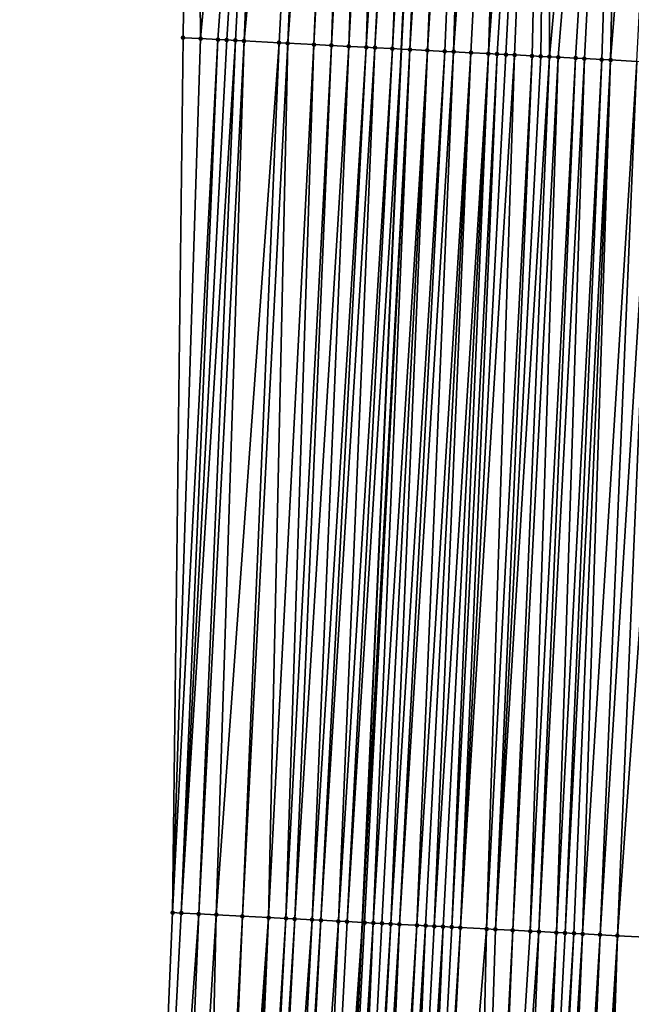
# Model space of a CAD drawing. Header units: feet. Extents: x 2004186 to 2014793, y 836912 to 864902.
# Tile 167 of 974: x 2010473 to 2010487, y 841769 to 841791. Entities that reach past the tile are written whole.
import ezdxf

# ---------------------------------------------------------------- set-up
doc = ezdxf.new("R2010")
doc.units = ezdxf.units.FT
doc.header["$LTSCALE"] = 100
doc.header["$MEASUREMENT"] = 0
for name, color, linetype, lineweight in [('EP_Travel Lane', 5, 'Continuous', 40), ('Road Shots', 4, 'Continuous', 200), ('Road X-Section', 30, 'Continuous', 13)]:
    doc.layers.add(name, color=color, linetype=linetype, lineweight=lineweight)
doc.layers.add('I-77 SB_MM21-27-Surface-Border', color=7, linetype='Continuous')
doc.layers.add('I-77 SB_MM21-27-Surface-TIN', color=7, linetype='Continuous')

msp = doc.modelspace()

# ---------------------------------------------------------------- linework, layer by layer
at = {"layer": 'EP_Travel Lane'}
msp.add_polyline3d([(2010475.591051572, 841630.0815445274, 358.4793483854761), (2010476.261587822, 841650.0668090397, 358.8588609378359), (2010476.932108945, 841670.0516226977, 359.2349271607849), (2010477.666078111, 841690.0340558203, 359.6108361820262), (2010478.464878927, 841710.0145292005, 359.9979972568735), (2010479.263688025, 841729.9946236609, 360.3764439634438), (2010480.190694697, 841750.4565587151, 360.777077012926), (2010481.159822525, 841770.4015136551, 361.1248478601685), (2010482.056030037, 841790.3819373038, 361.4688540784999), (2010482.955914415, 841810.3467891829, 361.8135167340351), (2010483.860835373, 841830.3238267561, 362.1468412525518), (2010484.765727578, 841850.3002295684, 362.5128624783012), (2010485.768270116, 841870.3457572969, 362.8543002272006), (2010486.973011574, 841890.3933671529, 363.2008655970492)], dxfattribs=at)
at = {"layer": 'I-77 SB_MM21-27-Surface-Border', "color": 3, "linetype": 'ByBlock', "lineweight": -2}
msp.add_polyline3d([(2010473.312984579, 841630.1580750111, 358.4905391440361), (2010473.786333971, 841650.1499630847, 358.8718768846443), (2010474.059780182, 841670.1480929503, 359.2507657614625), (2010474.533105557, 841690.1392680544, 359.627593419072), (2010474.806550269, 841710.1373534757, 360.0199212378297), (2010475.279864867, 841730.1282086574, 360.4087789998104), (2010475.974110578, 841750.6816842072, 360.8164405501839), (2010476.814387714, 841770.6276157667, 361.1709762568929), (2010477.054704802, 841790.6421667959, 361.5686937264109), (2010477.290840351, 841810.6374530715, 361.9421701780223), (2010478.523236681, 841830.5977388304, 362.2726700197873), (2010480.155121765, 841850.5378027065, 362.5615051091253), (2010482.22003094, 841870.5394936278, 362.867331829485), (2010483.151099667, 841890.6152205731, 363.2101261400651)], dxfattribs=at)
at = {"layer": 'I-77 SB_MM21-27-Surface-TIN', "color": 128, "linetype": 'ByBlock', "lineweight": -2}
for points in [[(2010477.290840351, 841810.6374530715, 361.9421701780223), (2010477.054704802, 841790.6421667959, 361.5686937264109), (2010477.454164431, 841790.6213820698, 361.561323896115)], [(2010479.288210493, 841810.5349197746, 361.8997619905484), (2010477.290840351, 841810.6374530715, 361.9421701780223), (2010477.454164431, 841790.6213820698, 361.561323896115)], [(2010479.288210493, 841810.5349197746, 361.8997619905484), (2010477.454164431, 841790.6213820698, 361.561323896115), (2010477.85362406, 841790.6005973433, 361.5462004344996)], [(2010479.288210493, 841810.5349197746, 361.8997619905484), (2010477.85362406, 841790.6005973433, 361.5462004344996), (2010478.053353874, 841790.5902049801, 361.5383368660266)], [(2010479.288210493, 841810.5349197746, 361.8997619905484), (2010478.053353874, 841790.5902049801, 361.5383368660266), (2010478.253083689, 841790.5798126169, 361.5331032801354)], [(2010479.288210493, 841810.5349197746, 361.8997619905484), (2010478.253083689, 841790.5798126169, 361.5331032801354), (2010478.452813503, 841790.5694202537, 361.530680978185)], [(2010480.28688875, 841810.4835213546, 361.8860389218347), (2010479.288210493, 841810.5349197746, 361.8997619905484), (2010478.452813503, 841790.5694202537, 361.530680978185)], [(2010480.28688875, 841810.4835213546, 361.8860389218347), (2010478.452813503, 841790.5694202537, 361.530680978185), (2010479.251732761, 841790.527850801, 361.535296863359)], [(2010480.28688875, 841810.4835213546, 361.8860389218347), (2010479.251732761, 841790.527850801, 361.535296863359), (2010479.451462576, 841790.5174584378, 361.5328729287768)], [(2010480.886106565, 841810.4528923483, 361.8658802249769), (2010480.28688875, 841810.4835213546, 361.8860389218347), (2010479.451462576, 841790.5174584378, 361.5328729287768)], [(2010480.886106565, 841810.4528923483, 361.8658802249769), (2010479.451462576, 841790.5174584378, 361.5328729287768), (2010480.050652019, 841790.4862813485, 361.5154960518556)], [(2010481.085842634, 841810.4426207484, 361.8626766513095), (2010480.886106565, 841810.4528923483, 361.8658802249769), (2010480.050652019, 841790.4862813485, 361.5154960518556)], [(2010481.085842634, 841810.4426207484, 361.8626766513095), (2010480.050652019, 841790.4862813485, 361.5154960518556), (2010480.450111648, 841790.465496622, 361.5044130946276)], [(2010481.485310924, 841810.422003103, 361.8604959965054), (2010481.085842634, 841810.4426207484, 361.8626766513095), (2010480.450111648, 841790.465496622, 361.5044130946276)], [(2010481.485310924, 841810.422003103, 361.8604959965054), (2010480.450111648, 841790.465496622, 361.5044130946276), (2010480.849571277, 841790.4447118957, 361.4999024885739)], [(2010481.884783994, 841810.4014779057, 361.8530667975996), (2010481.485310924, 841810.422003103, 361.8604959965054), (2010480.849571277, 841790.4447118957, 361.4999024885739)], [(2010481.884783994, 841810.4014779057, 361.8530667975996), (2010480.849571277, 841790.4447118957, 361.4999024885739), (2010481.249030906, 841790.4239271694, 361.4999625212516)], [(2010482.48399746, 841810.3707647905, 361.8376831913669), (2010481.884783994, 841810.4014779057, 361.8530667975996), (2010481.249030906, 841790.4239271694, 361.4999625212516)], [(2010482.48399746, 841810.3707647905, 361.8376831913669), (2010481.249030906, 841790.4239271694, 361.4999625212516), (2010481.44876072, 841790.4135348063, 361.4954701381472)], [(2010482.683738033, 841810.3605802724, 361.8295357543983), (2010482.48399746, 841810.3707647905, 361.8376831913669), (2010481.44876072, 841790.4135348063, 361.4954701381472)], [(2010482.683738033, 841810.3605802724, 361.8295357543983), (2010481.44876072, 841790.4135348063, 361.4954701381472), (2010481.848220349, 841790.3927500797, 361.4790752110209)], [(2010482.683738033, 841810.3605802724, 361.8295357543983), (2010481.848220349, 841790.3927500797, 361.4790752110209), (2010482.955914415, 841810.3467891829, 361.8135167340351)], [(2010481.848220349, 841790.3927500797, 361.4790752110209), (2010482.056030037, 841790.3819373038, 361.4688540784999), (2010482.955914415, 841810.3467891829, 361.8135167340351)], [(2010483.08322575, 841810.3403383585, 361.8060237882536), (2010482.955914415, 841810.3467891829, 361.8135167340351), (2010482.056030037, 841790.3819373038, 361.4688540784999)], [(2010483.08322575, 841810.3403383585, 361.8060237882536), (2010482.056030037, 841790.3819373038, 361.4688540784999), (2010482.247679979, 841790.3719653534, 361.4594277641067)], [(2010483.282968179, 841810.33018975, 361.7958376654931), (2010483.08322575, 841810.3403383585, 361.8060237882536), (2010482.247679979, 841790.3719653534, 361.4594277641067)], [(2010483.482708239, 841810.3199953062, 361.7882537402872), (2010483.282968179, 841810.33018975, 361.7958376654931), (2010482.247679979, 841790.3719653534, 361.4594277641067)], [(2010483.482708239, 841810.3199953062, 361.7882537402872), (2010482.247679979, 841790.3719653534, 361.4594277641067), (2010482.647139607, 841790.3511806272, 361.4443328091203)], [(2010483.882182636, 841810.2994957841, 361.7793668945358), (2010483.482708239, 841810.3199953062, 361.7882537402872), (2010482.647139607, 841790.3511806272, 361.4443328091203)], [(2010483.882182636, 841810.2994957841, 361.7793668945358), (2010482.647139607, 841790.3511806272, 361.4443328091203), (2010483.046599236, 841790.3303959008, 361.4334006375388)], [(2010483.882182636, 841810.2994957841, 361.7793668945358), (2010483.046599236, 841790.3303959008, 361.4334006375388), (2010483.246329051, 841790.3200035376, 361.4305277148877)], [(2010484.681121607, 841810.258306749, 361.7723795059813), (2010483.882182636, 841810.2994957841, 361.7793668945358), (2010483.246329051, 841790.3200035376, 361.4305277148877)], [(2010484.681121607, 841810.258306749, 361.7723795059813), (2010483.246329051, 841790.3200035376, 361.4305277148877), (2010483.64578868, 841790.2992188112, 361.4331396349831)], [(2010484.681121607, 841810.258306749, 361.7723795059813), (2010483.64578868, 841790.2992188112, 361.4331396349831), (2010484.045248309, 841790.2784340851, 361.4406576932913)], [(2010485.480066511, 841810.2172324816, 361.758876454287), (2010484.681121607, 841810.258306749, 361.7723795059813), (2010484.045248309, 841790.2784340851, 361.4406576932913)], [(2010485.480066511, 841810.2172324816, 361.758876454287), (2010484.045248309, 841790.2784340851, 361.4406576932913), (2010484.244978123, 841790.2680417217, 361.4424190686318)], [(2010485.480066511, 841810.2172324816, 361.758876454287), (2010484.244978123, 841790.2680417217, 361.4424190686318), (2010484.444707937, 841790.2576493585, 361.4406537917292)], [(2010485.480066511, 841810.2172324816, 361.758876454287), (2010484.444707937, 841790.2576493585, 361.4406537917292), (2010484.644437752, 841790.2472569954, 361.4336496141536)], [(2010485.480066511, 841810.2172324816, 361.758876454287), (2010484.644437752, 841790.2472569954, 361.4336496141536), (2010485.043897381, 841790.226472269, 361.4113091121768)], [(2010485.480066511, 841810.2172324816, 361.758876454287), (2010485.043897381, 841790.226472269, 361.4113091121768), (2010485.243627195, 841790.216079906, 361.4030197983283)], [(2010485.480066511, 841810.2172324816, 361.758876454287), (2010485.243627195, 841790.216079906, 361.4030197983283), (2010485.44335701, 841790.2056875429, 361.3976284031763)], [(2010487.27768293, 841810.1246293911, 361.739053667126), (2010485.480066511, 841810.2172324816, 361.758876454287), (2010485.44335701, 841790.2056875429, 361.3976284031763)], [(2010487.27768293, 841810.1246293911, 361.739053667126), (2010485.44335701, 841790.2056875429, 361.3976284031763), (2010485.643086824, 841790.1952951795, 361.3948665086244)], [(2010487.27768293, 841810.1246293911, 361.739053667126), (2010485.643086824, 841790.1952951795, 361.3948665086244), (2010486.042546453, 841790.1745104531, 361.3954703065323)], [(2010487.27768293, 841810.1246293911, 361.739053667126), (2010486.042546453, 841790.1745104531, 361.3954703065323), (2010486.242276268, 841790.16411809, 361.3967078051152)], [(2010487.27768293, 841810.1246293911, 361.739053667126), (2010486.242276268, 841790.16411809, 361.3967078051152), (2010486.641735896, 841790.1433333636, 361.3907788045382)], [(2010487.27768293, 841810.1246293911, 361.739053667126), (2010486.641735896, 841790.1433333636, 361.3907788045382), (2010486.841465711, 841790.1329410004, 361.3870023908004)], [(2010488.476093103, 841810.0628790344, 361.7266879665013), (2010487.27768293, 841810.1246293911, 361.739053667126), (2010486.841465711, 841790.1329410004, 361.3870023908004)], [(2010488.476093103, 841810.0628790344, 361.7266879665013), (2010486.841465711, 841790.1329410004, 361.3870023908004), (2010487.440655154, 841790.101763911, 361.3858168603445)], [(2010477.454164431, 841790.6213820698, 361.561323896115), (2010477.054704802, 841790.6421667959, 361.5686937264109), (2010476.814387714, 841770.6276157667, 361.1709762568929)], [(2010477.85362406, 841790.6005973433, 361.5462004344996), (2010477.454164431, 841790.6213820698, 361.561323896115), (2010476.814387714, 841770.6276157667, 361.1709762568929)], [(2010477.85362406, 841790.6005973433, 361.5462004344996), (2010476.814387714, 841770.6276157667, 361.1709762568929), (2010477.014117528, 841770.6172234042, 361.1698604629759)], [(2010478.053353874, 841790.5902049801, 361.5383368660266), (2010477.85362406, 841790.6005973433, 361.5462004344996), (2010477.014117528, 841770.6172234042, 361.1698604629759)], [(2010478.253083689, 841790.5798126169, 361.5331032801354), (2010478.053353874, 841790.5902049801, 361.5383368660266), (2010477.014117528, 841770.6172234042, 361.1698604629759)], [(2010478.253083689, 841790.5798126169, 361.5331032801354), (2010477.014117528, 841770.6172234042, 361.1698604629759), (2010477.413577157, 841770.5964386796, 361.1726221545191)], [(2010478.452813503, 841790.5694202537, 361.530680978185), (2010478.253083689, 841790.5798126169, 361.5331032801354), (2010477.413577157, 841770.5964386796, 361.1726221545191)], [(2010478.452813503, 841790.5694202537, 361.530680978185), (2010477.413577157, 841770.5964386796, 361.1726221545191), (2010477.813036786, 841770.5756539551, 361.1706875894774)], [(2010479.251732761, 841790.527850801, 361.535296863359), (2010478.452813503, 841790.5694202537, 361.530680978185), (2010477.813036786, 841770.5756539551, 361.1706875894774)], [(2010479.251732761, 841790.527850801, 361.535296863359), (2010477.813036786, 841770.5756539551, 361.1706875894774), (2010478.41222623, 841770.5444768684, 361.1749779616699)], [(2010479.451462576, 841790.5174584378, 361.5328729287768), (2010479.251732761, 841790.527850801, 361.535296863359), (2010478.41222623, 841770.5444768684, 361.1749779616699)], [(2010479.451462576, 841790.5174584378, 361.5328729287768), (2010478.41222623, 841770.5444768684, 361.1749779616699), (2010479.011415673, 841770.5132997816, 361.1660946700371)], [(2010480.050652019, 841790.4862813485, 361.5154960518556), (2010479.451462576, 841790.5174584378, 361.5328729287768), (2010479.011415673, 841770.5132997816, 361.1660946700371)], [(2010480.050652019, 841790.4862813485, 361.5154960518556), (2010479.011415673, 841770.5132997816, 361.1660946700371), (2010479.410875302, 841770.492515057, 361.1547189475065)], [(2010480.450111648, 841790.465496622, 361.5044130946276), (2010480.050652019, 841790.4862813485, 361.5154960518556), (2010479.410875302, 841770.492515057, 361.1547189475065)], [(2010480.450111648, 841790.465496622, 361.5044130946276), (2010479.410875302, 841770.492515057, 361.1547189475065), (2010479.610605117, 841770.4821226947, 361.1525050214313)], [(2010480.849571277, 841790.4447118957, 361.4999024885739), (2010480.450111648, 841790.465496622, 361.5044130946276), (2010479.610605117, 841770.4821226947, 361.1525050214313)], [(2010480.849571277, 841790.4447118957, 361.4999024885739), (2010479.610605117, 841770.4821226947, 361.1525050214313), (2010480.010064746, 841770.4613379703, 361.1553264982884)], [(2010481.249030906, 841790.4239271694, 361.4999625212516), (2010480.849571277, 841790.4447118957, 361.4999024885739), (2010480.010064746, 841770.4613379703, 361.1553264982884)], [(2010481.249030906, 841790.4239271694, 361.4999625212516), (2010480.010064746, 841770.4613379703, 361.1553264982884), (2010480.209794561, 841770.4509456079, 361.1549116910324)], [(2010481.44876072, 841790.4135348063, 361.4954701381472), (2010481.249030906, 841790.4239271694, 361.4999625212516), (2010480.209794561, 841770.4509456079, 361.1549116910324)], [(2010481.44876072, 841790.4135348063, 361.4954701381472), (2010480.209794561, 841770.4509456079, 361.1549116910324), (2010480.609254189, 841770.4301608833, 361.1487592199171)], [(2010481.848220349, 841790.3927500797, 361.4790752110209), (2010481.44876072, 841790.4135348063, 361.4954701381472), (2010480.609254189, 841770.4301608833, 361.1487592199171)], [(2010481.848220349, 841790.3927500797, 361.4790752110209), (2010480.609254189, 841770.4301608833, 361.1487592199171), (2010480.808984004, 841770.4197685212, 361.141537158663)], [(2010481.848220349, 841790.3927500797, 361.4790752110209), (2010480.808984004, 841770.4197685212, 361.141537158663), (2010482.056030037, 841790.3819373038, 361.4688540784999)], [(2010480.808984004, 841770.4197685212, 361.141537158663), (2010481.159822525, 841770.4015136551, 361.1248478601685), (2010482.056030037, 841790.3819373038, 361.4688540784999)], [(2010482.247679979, 841790.3719653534, 361.4594277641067), (2010482.056030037, 841790.3819373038, 361.4688540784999), (2010481.159822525, 841770.4015136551, 361.1248478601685)], [(2010482.247679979, 841790.3719653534, 361.4594277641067), (2010481.159822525, 841770.4015136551, 361.1248478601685), (2010481.208443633, 841770.3989837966, 361.1225349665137)], [(2010482.247679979, 841790.3719653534, 361.4594277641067), (2010481.208443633, 841770.3989837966, 361.1225349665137), (2010481.408173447, 841770.3885914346, 361.1160743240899)], [(2010482.647139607, 841790.3511806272, 361.4443328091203), (2010482.247679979, 841790.3719653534, 361.4594277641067), (2010481.408173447, 841770.3885914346, 361.1160743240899)], [(2010482.647139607, 841790.3511806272, 361.4443328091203), (2010481.408173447, 841770.3885914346, 361.1160743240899), (2010481.607903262, 841770.378199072, 361.1147817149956)], [(2010482.647139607, 841790.3511806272, 361.4443328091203), (2010481.607903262, 841770.378199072, 361.1147817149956), (2010481.807633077, 841770.36780671, 361.116578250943)], [(2010483.046599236, 841790.3303959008, 361.4334006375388), (2010482.647139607, 841790.3511806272, 361.4443328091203), (2010481.807633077, 841770.36780671, 361.116578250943)], [(2010483.046599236, 841790.3303959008, 361.4334006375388), (2010481.807633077, 841770.36780671, 361.116578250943), (2010482.007362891, 841770.3574143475, 361.1143717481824)], [(2010483.246329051, 841790.3200035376, 361.4305277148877), (2010483.046599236, 841790.3303959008, 361.4334006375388), (2010482.007362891, 841770.3574143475, 361.1143717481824)], [(2010483.246329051, 841790.3200035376, 361.4305277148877), (2010482.007362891, 841770.3574143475, 361.1143717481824), (2010482.40682252, 841770.336629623, 361.1017520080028)], [(2010483.64578868, 841790.2992188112, 361.4331396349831), (2010483.246329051, 841790.3200035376, 361.4305277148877), (2010482.40682252, 841770.336629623, 361.1017520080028)], [(2010483.64578868, 841790.2992188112, 361.4331396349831), (2010482.40682252, 841770.336629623, 361.1017520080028), (2010482.606552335, 841770.3262372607, 361.0992118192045)], [(2010483.64578868, 841790.2992188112, 361.4331396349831), (2010482.606552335, 841770.3262372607, 361.0992118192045), (2010482.806282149, 841770.3158448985, 361.0998493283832)], [(2010484.045248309, 841790.2784340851, 361.4406576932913), (2010483.64578868, 841790.2992188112, 361.4331396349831), (2010482.806282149, 841770.3158448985, 361.0998493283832)], [(2010484.045248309, 841790.2784340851, 361.4406576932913), (2010482.806282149, 841770.3158448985, 361.0998493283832), (2010483.006011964, 841770.3054525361, 361.1029113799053)], [(2010484.045248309, 841790.2784340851, 361.4406576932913), (2010483.006011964, 841770.3054525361, 361.1029113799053), (2010483.205741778, 841770.2950601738, 361.1030269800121)], [(2010484.244978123, 841790.2680417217, 361.4424190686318), (2010484.045248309, 841790.2784340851, 361.4406576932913), (2010483.205741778, 841770.2950601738, 361.1030269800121)], [(2010484.244978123, 841790.2680417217, 361.4424190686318), (2010483.205741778, 841770.2950601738, 361.1030269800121), (2010483.405471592, 841770.2846678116, 361.1001409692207)], [(2010484.444707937, 841790.2576493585, 361.4406537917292), (2010484.244978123, 841790.2680417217, 361.4424190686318), (2010483.405471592, 841770.2846678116, 361.1001409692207)], [(2010484.644437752, 841790.2472569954, 361.4336496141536), (2010484.444707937, 841790.2576493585, 361.4406537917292), (2010483.405471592, 841770.2846678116, 361.1001409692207)], [(2010484.644437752, 841790.2472569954, 361.4336496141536), (2010483.405471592, 841770.2846678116, 361.1001409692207), (2010484.004661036, 841770.2534907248, 361.0829625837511)], [(2010485.043897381, 841790.226472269, 361.4113091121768), (2010484.644437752, 841790.2472569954, 361.4336496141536), (2010484.004661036, 841770.2534907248, 361.0829625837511)], [(2010485.043897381, 841790.226472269, 361.4113091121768), (2010484.004661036, 841770.2534907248, 361.0829625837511), (2010484.204390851, 841770.2430983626, 361.0797473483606)], [(2010485.243627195, 841790.216079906, 361.4030197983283), (2010485.043897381, 841790.226472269, 361.4113091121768), (2010484.204390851, 841770.2430983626, 361.0797473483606)], [(2010485.44335701, 841790.2056875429, 361.3976284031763), (2010485.243627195, 841790.216079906, 361.4030197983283), (2010484.204390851, 841770.2430983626, 361.0797473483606)], [(2010485.44335701, 841790.2056875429, 361.3976284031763), (2010484.204390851, 841770.2430983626, 361.0797473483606), (2010484.60385048, 841770.222313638, 361.0757705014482)], [(2010485.643086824, 841790.1952951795, 361.3948665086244), (2010485.44335701, 841790.2056875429, 361.3976284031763), (2010484.60385048, 841770.222313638, 361.0757705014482)], [(2010485.643086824, 841790.1952951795, 361.3948665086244), (2010484.60385048, 841770.222313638, 361.0757705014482), (2010485.003310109, 841770.2015289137, 361.06136465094)], [(2010486.042546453, 841790.1745104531, 361.3954703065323), (2010485.643086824, 841790.1952951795, 361.3948665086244), (2010485.003310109, 841770.2015289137, 361.06136465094)], [(2010486.042546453, 841790.1745104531, 361.3954703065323), (2010485.003310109, 841770.2015289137, 361.06136465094), (2010485.203039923, 841770.1911365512, 361.0585479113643)], [(2010486.242276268, 841790.16411809, 361.3967078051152), (2010486.042546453, 841790.1745104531, 361.3954703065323), (2010485.203039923, 841770.1911365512, 361.0585479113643)], [(2010486.242276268, 841790.16411809, 361.3967078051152), (2010485.203039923, 841770.1911365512, 361.0585479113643), (2010485.602499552, 841770.1703518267, 361.0641504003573)], [(2010486.641735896, 841790.1433333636, 361.3907788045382), (2010486.242276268, 841790.16411809, 361.3967078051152), (2010485.602499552, 841770.1703518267, 361.0641504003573)], [(2010486.641735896, 841790.1433333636, 361.3907788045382), (2010485.602499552, 841770.1703518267, 361.0641504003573), (2010485.802229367, 841770.1599594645, 361.0647870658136)], [(2010486.841465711, 841790.1329410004, 361.3870023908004), (2010486.641735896, 841790.1433333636, 361.3907788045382), (2010485.802229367, 841770.1599594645, 361.0647870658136)], [(2010486.841465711, 841790.1329410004, 361.3870023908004), (2010485.802229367, 841770.1599594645, 361.0647870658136), (2010486.001959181, 841770.1495671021, 361.0611016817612)], [(2010486.841465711, 841790.1329410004, 361.3870023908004), (2010486.001959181, 841770.1495671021, 361.0611016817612), (2010486.201688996, 841770.1391747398, 361.0542411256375)], [(2010487.440655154, 841790.101763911, 361.3858168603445), (2010486.841465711, 841790.1329410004, 361.3870023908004), (2010486.201688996, 841770.1391747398, 361.0542411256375)], [(2010487.440655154, 841790.101763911, 361.3858168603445), (2010486.201688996, 841770.1391747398, 361.0542411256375), (2010486.601148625, 841770.1183900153, 361.0523873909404)], [(2010487.840114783, 841790.0809791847, 361.381690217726), (2010487.440655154, 841790.101763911, 361.3858168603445), (2010486.601148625, 841770.1183900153, 361.0523873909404)], [(2010487.840114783, 841790.0809791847, 361.381690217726), (2010486.601148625, 841770.1183900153, 361.0523873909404), (2010487.000608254, 841770.0976052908, 361.0436417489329)], [(2010488.439304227, 841790.049802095, 361.384971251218), (2010487.840114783, 841790.0809791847, 361.381690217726), (2010487.000608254, 841770.0976052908, 361.0436417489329)], [(2010488.439304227, 841790.049802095, 361.384971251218), (2010487.000608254, 841770.0976052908, 361.0436417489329), (2010487.799527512, 841770.0560358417, 361.0329931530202)], [(2010475.974110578, 841750.6816842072, 360.8164405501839), (2010477.014117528, 841770.6172234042, 361.1698604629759), (2010476.814387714, 841770.6276157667, 361.1709762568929)], [(2010475.974110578, 841750.6816842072, 360.8164405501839), (2010477.413577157, 841770.5964386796, 361.1726221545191), (2010477.014117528, 841770.6172234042, 361.1698604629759)], [(2010476.573257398, 841750.6496982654, 360.8107074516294), (2010477.413577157, 841770.5964386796, 361.1726221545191), (2010475.974110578, 841750.6816842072, 360.8164405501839)], [(2010476.573257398, 841750.6496982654, 360.8107074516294), (2010477.813036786, 841770.5756539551, 361.1706875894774), (2010477.413577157, 841770.5964386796, 361.1726221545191)], [(2010477.372113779, 841750.606937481, 360.808714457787), (2010477.813036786, 841770.5756539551, 361.1706875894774), (2010476.573257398, 841750.6496982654, 360.8107074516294)], [(2010477.372113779, 841750.606937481, 360.808714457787), (2010478.41222623, 841770.5444768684, 361.1749779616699), (2010477.813036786, 841770.5756539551, 361.1706875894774)], [(2010477.571831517, 841750.5963152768, 360.8048117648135), (2010478.41222623, 841770.5444768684, 361.1749779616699), (2010477.372113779, 841750.606937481, 360.808714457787)], [(2010477.571831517, 841750.5963152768, 360.8048117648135), (2010479.011415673, 841770.5132997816, 361.1660946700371), (2010478.41222623, 841770.5444768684, 361.1749779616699)], [(2010477.771553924, 841750.5857802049, 360.7965462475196), (2010479.011415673, 841770.5132997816, 361.1660946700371), (2010477.571831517, 841750.5963152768, 360.8048117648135)], [(2010477.971273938, 841750.575200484, 360.7905163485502), (2010479.011415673, 841770.5132997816, 361.1660946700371), (2010477.771553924, 841750.5857802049, 360.7965462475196)], [(2010478.170991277, 841750.5645708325, 360.7869865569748), (2010479.011415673, 841770.5132997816, 361.1660946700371), (2010477.971273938, 841750.575200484, 360.7905163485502)], [(2010478.170991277, 841750.5645708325, 360.7869865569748), (2010479.410875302, 841770.492515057, 361.1547189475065), (2010479.011415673, 841770.5132997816, 361.1660946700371)], [(2010478.370706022, 841750.5538927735, 360.7858805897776), (2010479.410875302, 841770.492515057, 361.1547189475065), (2010478.170991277, 841750.5645708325, 360.7869865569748)], [(2010478.370706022, 841750.5538927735, 360.7858805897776), (2010479.610605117, 841770.4821226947, 361.1525050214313), (2010479.410875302, 841770.492515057, 361.1547189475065)], [(2010478.570417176, 841750.5431476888, 360.7881306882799), (2010479.610605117, 841770.4821226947, 361.1525050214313), (2010478.370706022, 841750.5538927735, 360.7858805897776)], [(2010478.570417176, 841750.5431476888, 360.7881306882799), (2010480.010064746, 841770.4613379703, 361.1553264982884), (2010479.610605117, 841770.4821226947, 361.1525050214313)], [(2010478.969830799, 841750.5214953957, 360.8007486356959), (2010480.010064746, 841770.4613379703, 361.1553264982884), (2010478.570417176, 841750.5431476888, 360.7881306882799)], [(2010478.969830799, 841750.5214953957, 360.8007486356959), (2010480.209794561, 841770.4509456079, 361.1549116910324), (2010480.010064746, 841770.4613379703, 361.1553264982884)], [(2010479.16954218, 841750.5107545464, 360.8027866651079), (2010480.209794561, 841770.4509456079, 361.1549116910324), (2010478.969830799, 841750.5214953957, 360.8007486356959)], [(2010479.16954218, 841750.5107545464, 360.8027866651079), (2010480.609254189, 841770.4301608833, 361.1487592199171), (2010480.209794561, 841770.4509456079, 361.1549116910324)], [(2010479.768692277, 841750.4788297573, 360.7939915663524), (2010480.609254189, 841770.4301608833, 361.1487592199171), (2010479.16954218, 841750.5107545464, 360.8027866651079)], [(2010479.768692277, 841750.4788297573, 360.7939915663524), (2010480.808984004, 841770.4197685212, 361.141537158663), (2010480.609254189, 841770.4301608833, 361.1487592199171)], [(2010479.768692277, 841750.4788297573, 360.7939915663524), (2010481.159822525, 841770.4015136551, 361.1248478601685), (2010480.808984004, 841770.4197685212, 361.141537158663)], [(2010480.168137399, 841750.4577653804, 360.777171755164), (2010481.159822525, 841770.4015136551, 361.1248478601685), (2010479.768692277, 841750.4788297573, 360.7939915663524)], [(2010480.168137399, 841750.4577653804, 360.777171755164), (2010480.190694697, 841750.4565587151, 360.777077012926), (2010481.159822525, 841770.4015136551, 361.1248478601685)], [(2010481.208443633, 841770.3989837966, 361.1225349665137), (2010481.159822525, 841770.4015136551, 361.1248478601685), (2010480.190694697, 841750.4565587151, 360.777077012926)], [(2010481.408173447, 841770.3885914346, 361.1160743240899), (2010481.208443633, 841770.3989837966, 361.1225349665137), (2010480.190694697, 841750.4565587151, 360.777077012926)], [(2010480.567566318, 841750.4363985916, 360.7754941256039), (2010481.408173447, 841770.3885914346, 361.1160743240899), (2010480.190694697, 841750.4565587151, 360.777077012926)], [(2010480.567566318, 841750.4363985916, 360.7754941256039), (2010481.607903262, 841770.378199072, 361.1147817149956), (2010481.408173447, 841770.3885914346, 361.1160743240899)], [(2010480.567566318, 841750.4363985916, 360.7754941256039), (2010481.807633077, 841770.36780671, 361.116578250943), (2010481.607903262, 841770.378199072, 361.1147817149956)], [(2010480.767284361, 841750.4257820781, 360.7713064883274), (2010481.807633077, 841770.36780671, 361.116578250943), (2010480.567566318, 841750.4363985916, 360.7754941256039)], [(2010480.767284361, 841750.4257820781, 360.7713064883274), (2010482.007362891, 841770.3574143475, 361.1143717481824), (2010481.807633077, 841770.36780671, 361.116578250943)], [(2010481.166724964, 841750.4046333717, 360.7587091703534), (2010482.007362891, 841770.3574143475, 361.1143717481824), (2010480.767284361, 841750.4257820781, 360.7713064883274)], [(2010481.166724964, 841750.4046333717, 360.7587091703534), (2010482.40682252, 841770.336629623, 361.1017520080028), (2010482.007362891, 841770.3574143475, 361.1143717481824)], [(2010481.366440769, 841750.3939750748, 360.7566136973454), (2010482.40682252, 841770.336629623, 361.1017520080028), (2010481.166724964, 841750.4046333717, 360.7587091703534)], [(2010481.366440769, 841750.3939750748, 360.7566136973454), (2010482.606552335, 841770.3262372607, 361.0992118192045), (2010482.40682252, 841770.336629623, 361.1017520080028)], [(2010481.765866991, 841750.3725579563, 360.7574561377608), (2010482.606552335, 841770.3262372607, 361.0992118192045), (2010481.366440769, 841750.3939750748, 360.7566136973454)], [(2010481.765866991, 841750.3725579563, 360.7574561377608), (2010482.806282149, 841770.3158448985, 361.0998493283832), (2010482.606552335, 841770.3262372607, 361.0992118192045)], [(2010481.765866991, 841750.3725579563, 360.7574561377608), (2010483.006011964, 841770.3054525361, 361.1029113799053), (2010482.806282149, 841770.3158448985, 361.0998493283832)], [(2010482.165299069, 841750.3512501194, 360.7528267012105), (2010483.006011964, 841770.3054525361, 361.1029113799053), (2010481.765866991, 841750.3725579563, 360.7574561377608)], [(2010482.165299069, 841750.3512501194, 360.7528267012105), (2010483.205741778, 841770.2950601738, 361.1030269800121), (2010483.006011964, 841770.3054525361, 361.1029113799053)], [(2010482.165299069, 841750.3512501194, 360.7528267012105), (2010483.405471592, 841770.2846678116, 361.1001409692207), (2010483.205741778, 841770.2950601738, 361.1030269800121)], [(2010482.365017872, 841750.3406477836, 360.7479291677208), (2010483.405471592, 841770.2846678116, 361.1001409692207), (2010482.165299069, 841750.3512501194, 360.7528267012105)], [(2010482.365017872, 841750.3406477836, 360.7479291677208), (2010484.004661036, 841770.2534907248, 361.0829625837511), (2010483.405471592, 841770.2846678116, 361.1001409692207)], [(2010483.563317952, 841750.2767960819, 360.7304452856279), (2010484.004661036, 841770.2534907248, 361.0829625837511), (2010482.365017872, 841750.3406477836, 360.7479291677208)], [(2010483.563317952, 841750.2767960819, 360.7304452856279), (2010484.204390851, 841770.2430983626, 361.0797473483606), (2010484.004661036, 841770.2534907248, 361.0829625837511)], [(2010483.563317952, 841750.2767960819, 360.7304452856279), (2010484.60385048, 841770.222313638, 361.0757705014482), (2010484.204390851, 841770.2430983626, 361.0797473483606)], [(2010483.763037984, 841750.2662167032, 360.7243982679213), (2010484.60385048, 841770.222313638, 361.0757705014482), (2010483.563317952, 841750.2767960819, 360.7304452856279)], [(2010483.763037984, 841750.2662167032, 360.7243982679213), (2010485.003310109, 841770.2015289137, 361.06136465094), (2010484.60385048, 841770.222313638, 361.0757705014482)], [(2010483.763037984, 841750.2662167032, 360.7243982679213), (2010485.203039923, 841770.1911365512, 361.0585479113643), (2010485.003310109, 841770.2015289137, 361.06136465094)], [(2010484.36218937, 841750.234315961, 360.7143991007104), (2010485.203039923, 841770.1911365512, 361.0585479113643), (2010483.763037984, 841750.2662167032, 360.7243982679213)], [(2010484.36218937, 841750.234315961, 360.7143991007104), (2010485.602499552, 841770.1703518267, 361.0641504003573), (2010485.203039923, 841770.1911365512, 361.0585479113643)], [(2010484.761629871, 841750.2131653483, 360.7018972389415), (2010485.602499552, 841770.1703518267, 361.0641504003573), (2010484.36218937, 841750.234315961, 360.7143991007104)], [(2010484.761629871, 841750.2131653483, 360.7018972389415), (2010485.802229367, 841770.1599594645, 361.0647870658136), (2010485.602499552, 841770.1703518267, 361.0641504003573)], [(2010484.761629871, 841750.2131653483, 360.7018972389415), (2010486.001959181, 841770.1495671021, 361.0611016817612), (2010485.802229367, 841770.1599594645, 361.0647870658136)], [(2010484.961342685, 841750.2024512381, 360.7025964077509), (2010486.001959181, 841770.1495671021, 361.0611016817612), (2010484.761629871, 841750.2131653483, 360.7018972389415)], [(2010484.961342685, 841750.2024512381, 360.7025964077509), (2010486.201688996, 841770.1391747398, 361.0542411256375), (2010486.001959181, 841770.1495671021, 361.0611016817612)], [(2010485.161058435, 841750.1917919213, 360.7005519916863), (2010486.201688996, 841770.1391747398, 361.0542411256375), (2010484.961342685, 841750.2024512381, 360.7025964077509)], [(2010485.360777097, 841750.181186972, 360.6957853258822), (2010486.201688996, 841770.1391747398, 361.0542411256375), (2010485.161058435, 841750.1917919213, 360.7005519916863)], [(2010485.360777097, 841750.181186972, 360.6957853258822), (2010486.601148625, 841770.1183900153, 361.0523873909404), (2010486.201688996, 841770.1391747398, 361.0542411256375)], [(2010485.760209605, 841750.1598871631, 360.6907539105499), (2010486.601148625, 841770.1183900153, 361.0523873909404), (2010485.360777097, 841750.181186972, 360.6957853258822)], [(2010485.760209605, 841750.1598871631, 360.6907539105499), (2010487.000608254, 841770.0976052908, 361.0436417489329), (2010486.601148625, 841770.1183900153, 361.0523873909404)], [(2010485.959928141, 841750.1492798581, 360.686105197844), (2010487.000608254, 841770.0976052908, 361.0436417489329), (2010485.760209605, 841750.1598871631, 360.6907539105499)], [(2010486.35936283, 841750.1280207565, 360.6790355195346), (2010487.000608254, 841770.0976052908, 361.0436417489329), (2010485.959928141, 841750.1492798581, 360.686105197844)], [(2010486.35936283, 841750.1280207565, 360.6790355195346), (2010487.799527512, 841770.0560358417, 361.0329931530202), (2010487.000608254, 841770.0976052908, 361.0436417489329)], [(2010486.559082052, 841750.1174262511, 360.6737459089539), (2010487.799527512, 841770.0560358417, 361.0329931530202), (2010486.35936283, 841750.1280207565, 360.6790355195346)], [(2010486.758798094, 841750.106772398, 360.6714279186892), (2010487.799527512, 841770.0560358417, 361.0329931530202), (2010486.559082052, 841750.1174262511, 360.6737459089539)], [(2010486.958517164, 841750.0961750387, 360.6662812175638), (2010487.799527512, 841770.0560358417, 361.0329931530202), (2010486.758798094, 841750.106772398, 360.6714279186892)], [(2010486.958517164, 841750.0961750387, 360.6662812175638), (2010488.198987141, 841770.0352511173, 361.0213106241), (2010487.799527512, 841770.0560358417, 361.0329931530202)], [(2010487.357949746, 841750.074876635, 360.6611794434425), (2010488.198987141, 841770.0352511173, 361.0213106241), (2010486.958517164, 841750.0961750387, 360.6662812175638)]]:
    msp.add_3dface(points, dxfattribs=at)
at = {"layer": 'Road Shots', "lineweight": 100}
for p in [(2010477.054704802, 841790.6421667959, 361.5686937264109), (2010477.454164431, 841790.6213820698, 361.561323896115), (2010477.85362406, 841790.6005973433, 361.5462004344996), (2010478.053353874, 841790.5902049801, 361.5383368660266), (2010478.253083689, 841790.5798126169, 361.5331032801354), (2010478.452813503, 841790.5694202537, 361.530680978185), (2010479.251732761, 841790.527850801, 361.535296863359), (2010479.451462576, 841790.5174584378, 361.5328729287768), (2010480.050652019, 841790.4862813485, 361.5154960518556), (2010480.450111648, 841790.465496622, 361.5044130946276), (2010480.849571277, 841790.4447118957, 361.4999024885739), (2010481.249030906, 841790.4239271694, 361.4999625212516), (2010481.44876072, 841790.4135348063, 361.4954701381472), (2010481.848220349, 841790.3927500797, 361.4790752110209), (2010482.247679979, 841790.3719653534, 361.4594277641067), (2010482.647139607, 841790.3511806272, 361.4443328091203), (2010483.046599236, 841790.3303959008, 361.4334006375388), (2010483.246329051, 841790.3200035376, 361.4305277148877), (2010483.64578868, 841790.2992188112, 361.4331396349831), (2010484.045248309, 841790.2784340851, 361.4406576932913), (2010484.244978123, 841790.2680417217, 361.4424190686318), (2010484.444707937, 841790.2576493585, 361.4406537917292), (2010484.644437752, 841790.2472569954, 361.4336496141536), (2010485.043897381, 841790.226472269, 361.4113091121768), (2010485.243627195, 841790.216079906, 361.4030197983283), (2010485.44335701, 841790.2056875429, 361.3976284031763), (2010485.643086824, 841790.1952951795, 361.3948665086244), (2010486.042546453, 841790.1745104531, 361.3954703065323), (2010486.242276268, 841790.16411809, 361.3967078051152), (2010486.641735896, 841790.1433333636, 361.3907788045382), (2010486.841465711, 841790.1329410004, 361.3870023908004), (2010476.814387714, 841770.6276157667, 361.1709762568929), (2010477.014117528, 841770.6172234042, 361.1698604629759), (2010477.413577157, 841770.5964386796, 361.1726221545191), (2010477.813036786, 841770.5756539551, 361.1706875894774), (2010478.41222623, 841770.5444768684, 361.1749779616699), (2010479.011415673, 841770.5132997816, 361.1660946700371), (2010479.410875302, 841770.492515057, 361.1547189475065), (2010479.610605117, 841770.4821226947, 361.1525050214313), (2010480.010064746, 841770.4613379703, 361.1553264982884), (2010480.209794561, 841770.4509456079, 361.1549116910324), (2010480.609254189, 841770.4301608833, 361.1487592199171), (2010480.808984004, 841770.4197685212, 361.141537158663), (2010481.208443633, 841770.3989837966, 361.1225349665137), (2010481.408173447, 841770.3885914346, 361.1160743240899), (2010481.607903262, 841770.378199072, 361.1147817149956), (2010481.807633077, 841770.36780671, 361.116578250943), (2010482.007362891, 841770.3574143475, 361.1143717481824), (2010482.40682252, 841770.336629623, 361.1017520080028), (2010482.606552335, 841770.3262372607, 361.0992118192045), (2010482.806282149, 841770.3158448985, 361.0998493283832), (2010483.006011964, 841770.3054525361, 361.1029113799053), (2010483.205741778, 841770.2950601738, 361.1030269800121), (2010483.405471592, 841770.2846678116, 361.1001409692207), (2010484.004661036, 841770.2534907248, 361.0829625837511), (2010484.204390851, 841770.2430983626, 361.0797473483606), (2010484.60385048, 841770.222313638, 361.0757705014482), (2010485.003310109, 841770.2015289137, 361.06136465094), (2010485.203039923, 841770.1911365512, 361.0585479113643), (2010485.602499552, 841770.1703518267, 361.0641504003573), (2010485.802229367, 841770.1599594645, 361.0647870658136), (2010486.001959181, 841770.1495671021, 361.0611016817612), (2010486.201688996, 841770.1391747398, 361.0542411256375), (2010486.601148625, 841770.1183900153, 361.0523873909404), (2010487.000608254, 841770.0976052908, 361.0436417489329)]:
    msp.add_point(p, dxfattribs=at)
at = {"layer": 'Road X-Section', "extrusion": (-0.05196181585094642, -0.9986490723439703, 8.825793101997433e-10), "elevation": -945121.4823965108, "flags": 128}
msp.add_lwpolyline([(1964020.075316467, 361.5695278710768), (1964020.475316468, 361.562158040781), (1964020.875316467, 361.5470345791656), (1964021.075316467, 361.5391710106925), (1964021.275316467, 361.5339374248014), (1964021.475316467, 361.531515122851), (1964022.275316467, 361.5361310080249), (1964022.475316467, 361.5337070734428), (1964023.075316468, 361.5163301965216), (1964023.475316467, 361.5052472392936), (1964023.875316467, 361.5007366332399), (1964024.275316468, 361.5007966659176), (1964024.475316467, 361.4963042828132), (1964024.875316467, 361.4799093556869), (1964025.275316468, 361.4602619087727), (1964025.675316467, 361.4451669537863), (1964026.075316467, 361.4342347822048), (1964026.275316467, 361.4313618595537), (1964026.675316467, 361.4339737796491), (1964027.075316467, 361.4414918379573), (1964027.275316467, 361.4432532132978), (1964027.475316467, 361.4414879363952), (1964027.675316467, 361.4344837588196), (1964028.075316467, 361.4121432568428), (1964028.275316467, 361.4038539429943), (1964028.475316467, 361.3984625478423), (1964028.675316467, 361.3957006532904), (1964029.075316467, 361.3963044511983), (1964029.275316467, 361.3975419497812), (1964029.675316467, 361.3916129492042), (1964029.875316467, 361.3878365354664), (1964030.475316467, 361.3866510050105), (1964030.875316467, 361.382524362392), (1964031.475316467, 361.385805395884), (1964031.675316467, 361.3844122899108), (1964032.075316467, 361.3760190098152), (1964032.475316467, 361.3645072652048), (1964033.075316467, 361.3534367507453), (1964033.675316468, 361.347959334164), (1964034.075316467, 361.3373108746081), (1964034.275316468, 361.3355057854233), (1964034.675316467, 361.3421604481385), (1964035.075316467, 361.3409193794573), (1964035.675316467, 361.3350386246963), (1964036.275316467, 361.3253554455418), (1964036.675316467, 361.3271485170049), (1964036.875316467, 361.325017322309), (1964037.475316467, 361.3143503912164), (1964038.275316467, 361.3064099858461), (1964038.475316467, 361.305977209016), (1964038.875316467, 361.3111010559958), (1964039.075316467, 361.311113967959), (1964039.475316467, 361.3054281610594), (1964039.875316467, 361.3028225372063), (1964040.475316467, 361.2920017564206), (1964040.675316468, 361.2907142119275), (1964041.075316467, 361.2919742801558), (1964041.275316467, 361.2903284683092), (1964041.675316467, 361.2807049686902), (1964042.675316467, 361.2477850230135), (1964043.075316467, 361.2428073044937), (1964043.675316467, 361.2407669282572), (1964043.875316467, 361.2373113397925), (1964044.075316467, 361.2359409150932), (1964044.475316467, 361.2372513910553), (1964044.675316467, 361.2341930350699), (1964045.275316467, 361.2165969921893), (1964046.075316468, 361.1996779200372), (1964046.275316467, 361.1978744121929), (1964046.475316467, 361.1929423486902), (1964046.875316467, 361.1760752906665), (1964047.075316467, 361.1706842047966), (1964047.275316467, 361.1676548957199), (1964047.675316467, 361.1658611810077), (1964047.875316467, 361.1625717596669), (1964048.275316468, 361.1526236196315), (1964048.675316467, 361.1477007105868), (1964049.075316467, 361.1479586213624), (1964049.475316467, 361.1494165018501), (1964049.675316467, 361.1472418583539), (1964050.875316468, 361.11770294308), (1964051.275316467, 361.1043425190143), (1964051.475316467, 361.1017487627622), (1964051.875316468, 361.1015014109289), (1964052.075316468, 361.0969145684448), (1964052.475316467, 361.0843474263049), (1964052.875316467, 361.0793931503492), (1964053.075316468, 361.0797969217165), (1964053.675316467, 361.0710668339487), (1964054.275316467, 361.0682387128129), (1964054.875316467, 361.0589207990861), (1964055.475316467, 361.0568018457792), (1964056.275316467, 361.0356688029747), (1964056.475316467, 361.0328467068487), (1964056.875316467, 361.0310535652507), (1964057.275316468, 361.0238505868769), (1964057.675316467, 361.0144393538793), (1964058.075316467, 361.0126873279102), (1964058.275316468, 361.0097016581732), (1964058.675316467, 360.9980026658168), (1964059.075316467, 360.9888742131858), (1964059.275316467, 360.9804563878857), (1964059.675316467, 360.9716608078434), (1964059.875316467, 360.9694086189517), (1964060.075316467, 360.9697116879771), (1964060.275316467, 360.9727351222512), (1964060.475316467, 360.9733075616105), (1964060.675316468, 360.9714639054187), (1964061.075316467, 360.9610047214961), (1964061.875316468, 360.9346326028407), (1964062.875316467, 360.8930741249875), (1964063.075316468, 360.8833888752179), (1964063.275316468, 360.8781329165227), (1964063.875316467, 360.8772917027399), (1964064.075316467, 360.8725929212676), (1964064.275316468, 360.8648522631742), (1964065.075316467, 360.8153222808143), (1964065.475316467, 360.7975638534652), (1964065.875316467, 360.7735482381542), (1964066.475316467, 360.7542028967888), (1964067.075316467, 360.7271316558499)], dxfattribs=at)
at = {"layer": 'Road X-Section', "extrusion": (0.05196181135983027, 0.9986490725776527, 7.77659903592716e-10), "elevation": 945101.4735644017, "flags": 128}
msp.add_lwpolyline([(-1964020.879566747, 361.1702412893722), (-1964021.079566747, 361.1691254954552), (-1964021.479566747, 361.1718871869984), (-1964021.879566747, 361.1699526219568), (-1964022.479566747, 361.1742429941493), (-1964023.079566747, 361.1653597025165), (-1964023.479566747, 361.1539839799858), (-1964023.679566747, 361.1517700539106), (-1964024.079566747, 361.1545915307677), (-1964024.279566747, 361.1541767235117), (-1964024.679566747, 361.1480242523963), (-1964024.879566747, 361.1408021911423), (-1964025.279566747, 361.121799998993), (-1964025.479566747, 361.1153393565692), (-1964025.679566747, 361.1140467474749), (-1964025.879566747, 361.1158432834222), (-1964026.079566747, 361.1136367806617), (-1964026.479566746, 361.1010170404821), (-1964026.679566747, 361.0984768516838), (-1964026.879566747, 361.0991143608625), (-1964027.079566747, 361.1021764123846), (-1964027.279566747, 361.1022920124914), (-1964027.479566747, 361.0994060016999), (-1964028.079566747, 361.0822276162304), (-1964028.279566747, 361.0790123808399), (-1964028.679566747, 361.0750355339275), (-1964029.079566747, 361.0606296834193), (-1964029.279566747, 361.0578129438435), (-1964029.679566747, 361.0634154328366), (-1964029.879566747, 361.0640520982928), (-1964030.079566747, 361.0603667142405), (-1964030.279566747, 361.0535061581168), (-1964030.679566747, 361.0516524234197), (-1964031.079566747, 361.0429067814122), (-1964031.879566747, 361.0322581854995), (-1964032.279566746, 361.0205756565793), (-1964032.879566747, 361.0001803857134), (-1964033.279566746, 360.9956660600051), (-1964033.679566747, 360.9985921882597), (-1964033.879566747, 360.9956813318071), (-1964034.279566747, 360.9778047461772), (-1964034.479566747, 360.973412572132), (-1964034.679566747, 360.9725465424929), (-1964035.279566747, 360.9792606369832), (-1964035.679566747, 360.9781864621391), (-1964035.879566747, 360.9733599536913), (-1964036.079566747, 360.971024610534), (-1964036.479566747, 360.9741881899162), (-1964036.879566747, 360.9719916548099), (-1964037.079566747, 360.9680233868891), (-1964037.279566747, 360.9619094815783), (-1964037.679566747, 360.9456422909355), (-1964037.879566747, 360.9422914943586), (-1964038.479566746, 360.9441333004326), (-1964038.879566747, 360.9373252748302), (-1964039.879566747, 360.9119597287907), (-1964040.079566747, 360.9091558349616), (-1964040.479566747, 360.9101769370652), (-1964041.279566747, 360.8927177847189), (-1964042.079566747, 360.8842114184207), (-1964042.679566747, 360.8760176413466), (-1964043.079566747, 360.8682453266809), (-1964043.679566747, 360.8590290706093), (-1964044.079566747, 360.8493188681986), (-1964044.679566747, 360.8391640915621), (-1964045.079566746, 360.8244043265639), (-1964045.679566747, 360.8216612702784), (-1964045.879566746, 360.8180358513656), (-1964046.279566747, 360.8040057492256), (-1964046.879566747, 360.7972177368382), (-1964047.279566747, 360.795921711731), (-1964047.679566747, 360.7853274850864), (-1964048.079566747, 360.7859585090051), (-1964048.679566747, 360.7812512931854), (-1964049.079566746, 360.7702265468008), (-1964049.479566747, 360.7672837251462), (-1964049.679566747, 360.7678757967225), (-1964049.879566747, 360.766204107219), (-1964050.079566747, 360.7603036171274), (-1964050.479566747, 360.7434932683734), (-1964050.879566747, 360.7364583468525), (-1964051.279566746, 360.7255662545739), (-1964051.679566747, 360.7187231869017), (-1964052.679566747, 360.6934671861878), (-1964053.079566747, 360.6885869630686), (-1964053.279566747, 360.6888323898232), (-1964053.879566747, 360.680461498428), (-1964054.279566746, 360.675819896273), (-1964054.479566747, 360.6759051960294), (-1964055.479566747, 360.6607256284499), (-1964055.679566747, 360.6561071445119), (-1964056.079566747, 360.6512765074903), (-1964056.279566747, 360.6430975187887), (-1964056.479566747, 360.6387843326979), (-1964056.679566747, 360.6394690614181), (-1964057.479566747, 360.6258298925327), (-1964057.679566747, 360.6208517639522), (-1964058.079566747, 360.6162899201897), (-1964059.479566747, 360.5869715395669), (-1964060.079566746, 360.575135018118), (-1964060.279566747, 360.5700418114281), (-1964060.679566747, 360.5646945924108), (-1964061.079566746, 360.549932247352), (-1964061.479566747, 360.5382089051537), (-1964061.679566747, 360.5352519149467), (-1964062.079566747, 360.5353792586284), (-1964062.279566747, 360.5330507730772), (-1964062.479566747, 360.5248036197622), (-1964062.679566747, 360.5117354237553), (-1964062.879566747, 360.5021454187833), (-1964063.279566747, 360.4910256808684), (-1964063.679566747, 360.4748947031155), (-1964064.079566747, 360.4682570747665), (-1964064.279566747, 360.458621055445), (-1964064.879566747, 360.4262174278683), (-1964065.679566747, 360.3905935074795), (-1964066.079566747, 360.377539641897), (-1964066.479566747, 360.3590857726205), (-1964066.879566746, 360.343025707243)], dxfattribs=at)

doc.saveas('drawing.dxf')
